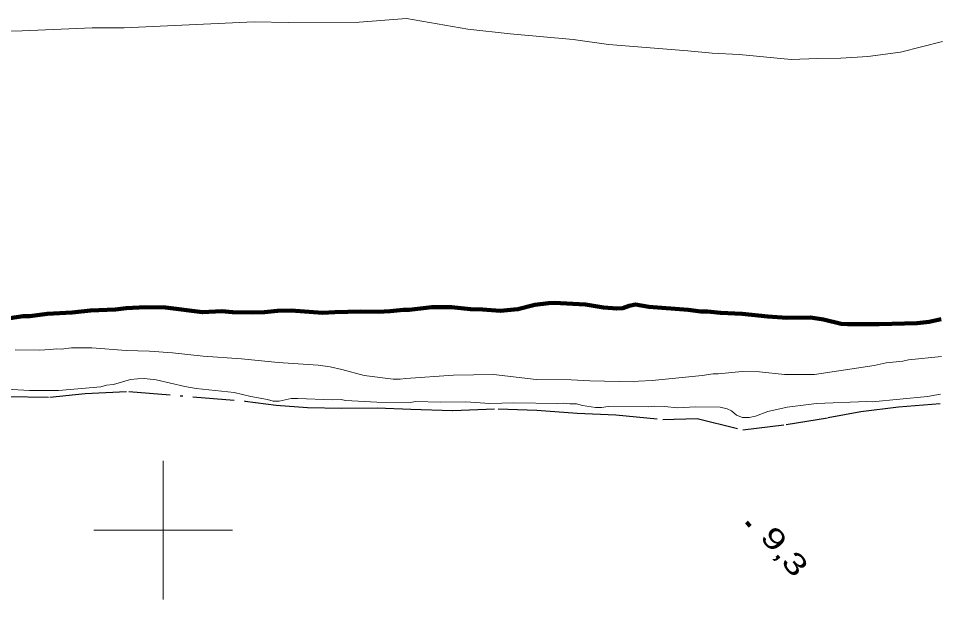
# Model space of a CAD drawing. Extents: x 386081 to 389416, y 5130568 to 5134082.
# Drawn here: x 387379.1 to 387512.1, y 5133390 to 5133473.8 of the extents above; entities that cross this region are included whole.
import ezdxf

# ---------------------------------------------------------------- set-up
doc = ezdxf.new("R2010")
doc.units = 0
doc.header["$LTSCALE"] = 1.2
doc.linetypes.add('DASH_DOUBLE_DOT', pattern=[9.2, 5, -1.2, 0.3, -1.2, 0.3, -1.2])
doc.linetypes.add('DOT_DASHED', pattern=[7.7, 5, -1.2, 0.3, -1.2])
for name, color, linetype, lineweight in [('2', 7, 'Continuous', 13), ('3', 7, 'Continuous', 140), ('4', 7, 'DASH_DOUBLE_DOT', 53), ('41', 7, 'DOT_DASHED', 25), ('61', 7, 'Continuous', 13)]:
    doc.layers.add(name, color=color, linetype=linetype, lineweight=lineweight)

msp = doc.modelspace()

# ---------------------------------------------------------------- linework, layer by layer
at = {"layer": '2'}
for points in [[(387512.39, 5133470.43), (387506.34, 5133468.93), (387501.61, 5133468.29), (387497.73, 5133468.03), (387494.34, 5133468.01), (387490.58, 5133467.86), (387483.06, 5133468.55), (387479.17, 5133468.77), (387475.65, 5133469.12), (387464.24, 5133470.03), (387459.14, 5133470.73), (387450.04, 5133471.54), (387443.96, 5133472.23), (387435.09, 5133473.77), (387428.29, 5133473.24), (387418.09, 5133473.19), (387413.11, 5133473.28), (387394.39, 5133472.44), (387389.77, 5133472.41), (387379.68, 5133471.99), (387373.23, 5133471.83)], [(387378.65, 5133426), (387382.12, 5133425.96), (387383.76, 5133426.03), (387384.61, 5133426.16)], [(387384.61, 5133426.16), (387385.28, 5133426.1), (387386.8, 5133426.29), (387389.72, 5133426.31), (387394.65, 5133425.91), (387398.05, 5133425.81), (387401.34, 5133425.59), (387405.78, 5133425.07), (387411.31, 5133424.68), (387416.6, 5133424.16), (387422.37, 5133423.77), (387424.08, 5133423.53), (387425.78, 5133423.18), (387429, 5133422.28), (387433.19, 5133421.76), (387434.17, 5133421.77), (387435.02, 5133421.89), (387441.88, 5133422.37), (387447.65, 5133422.46), (387453.78, 5133421.71), (387458.82, 5133421.68), (387461.55, 5133421.51), (387467.93, 5133421.37), (387468.53, 5133421.5), (387470.53, 5133421.57), (387477.75, 5133422.29), (387479.33, 5133422.55), (387480.06, 5133422.55), (387483.51, 5133422.88), (387486, 5133422.83), (387489.58, 5133422.43), (387493.95, 5133422.46), (387502.55, 5133423.73), (387504.25, 5133424.11), (387506.67, 5133424.37), (387507.46, 5133424.56), (387512.25, 5133425.02)], [(387377.39, 5133420.31), (387380.74, 5133420.15), (387384.93, 5133420.12), (387391, 5133420.65), (387391.85, 5133420.9), (387392.82, 5133421.02), (387395.3, 5133421.71), (387396.28, 5133421.84), (387397.25, 5133421.85), (387399.01, 5133421.67), (387403.14, 5133420.72), (387404.78, 5133420.43), (387410.24, 5133419.86), (387412.67, 5133419.26), (387415.04, 5133418.85), (387415.89, 5133418.61), (387416.74, 5133418.62), (387418.44, 5133418.99), (387419.41, 5133419), (387424.38, 5133418.79), (387425.66, 5133418.86), (387426.32, 5133418.68), (387430.81, 5133418.46), (387435.6, 5133418.43), (387436.45, 5133418.56), (387439.97, 5133418.46), (387443.61, 5133418.48), (387447.13, 5133418.26), (387450.58, 5133418.35), (387456.89, 5133418.27), (387457.67, 5133418.33), (387458.64, 5133418.22), (387459.61, 5133418.22), (387460.46, 5133417.98), (387462.34, 5133417.69), (387463.19, 5133417.7), (387464.16, 5133417.83), (387469.92, 5133417.8), (387470.82, 5133417.87), (387472.34, 5133417.82), (387474.1, 5133417.65), (387476.76, 5133417.79), (387480.34, 5133417.75), (387481.31, 5133417.51), (387481.97, 5133417.21), (387482.7, 5133416.6), (387483.55, 5133416.24), (387484.52, 5133416.25), (387485.43, 5133416.44), (387487.18, 5133417.12), (387489.97, 5133417.75), (387494.2, 5133418.26), (387501.47, 5133418.56), (387502.25, 5133418.5)], [(387502.25, 5133418.5), (387510.24, 5133419.28), (387512.12, 5133419.6)]]:
    msp.add_lwpolyline(points, dxfattribs=at)
at = {"layer": '3'}
msp.add_line((387484.12, 5133401.17), (387484.63, 5133400.56), dxfattribs=at)
at = {"layer": '4', "linetype": 'Continuous', "lineweight": 90}
for points in [[(387377.91, 5133430.54), (387379.8, 5133430.85), (387380.77, 5133430.86), (387383.27, 5133431.18), (387386.86, 5133431.39), (387389.54, 5133431.65), (387393.15, 5133431.83), (387394.67, 5133432.02), (387397.47, 5133432.16), (387400.34, 5133432.12), (387405.7, 5133431.42), (387408.47, 5133431.59), (387409.99, 5133431.41), (387412.86, 5133431.37), (387414.62, 5133431.44), (387416.51, 5133431.64), (387418.45, 5133431.65), (387422.96, 5133431.31), (387424.78, 5133431.44), (387428.49, 5133431.53), (387430.99, 5133431.48), (387432.75, 5133431.56), (387434.64, 5133431.75), (387435.49, 5133431.76), (387438.77, 5133432.14), (387441.57, 5133432.16), (387444.3, 5133431.87), (387446.07, 5133431.82), (387448.62, 5133431.6)], [(387448.62, 5133431.6), (387451.17, 5133431.86), (387453.6, 5133432.48), (387455.55, 5133432.74), (387456.4, 5133432.75), (387460.9, 5133432.53), (387463.51, 5133432.12), (387465.4, 5133431.95), (387466.31, 5133432.01), (387467.22, 5133432.32), (387468.13, 5133432.51), (387470.02, 5133432.22), (387475.73, 5133431.77), (387477.55, 5133431.53), (387478.52, 5133431.54), (387480.35, 5133431.31), (387483.51, 5133431.2), (387487.21, 5133430.8), (387489.95, 5133430.63), (387493.35, 5133430.65), (387495.23, 5133430.36), (387497.78, 5133429.77), (387498.69, 5133429.71), (387503.25, 5133429.68), (387508.71, 5133429.83), (387510.47, 5133430.03), (387512.17, 5133430.41)]]:
    msp.add_lwpolyline(points, dxfattribs=at)
at = {"layer": '41'}
msp.add_lwpolyline([(387377.45, 5133419.26), (387383.64, 5133419.18), (387388.74, 5133419.7), (387395.05, 5133419.99), (387411.83, 5133418.62), (387416.32, 5133418.04), (387420.81, 5133417.7), (387425.78, 5133417.61), (387430.87, 5133417.64), (387435.72, 5133417.43), (387441.78, 5133417.23), (387448.32, 5133417.51), (387453.89, 5133417.31), (387459.71, 5133416.86), (387465.28, 5133416.65), (387472.06, 5133415.96), (387477.03, 5133416.12), (387483.57, 5133414.45), (387489.86, 5133415.23), (387495.91, 5133416.24), (387500.62, 5133417.12), (387506.06, 5133417.77), (387512.59, 5133418.3)], dxfattribs=at)
at = {"layer": '61'}
for p, q in [((387400, 5133390), (387400, 5133410)), ((387390, 5133400), (387410, 5133400))]:
    msp.add_line(p, q, dxfattribs=at)

# ---------------------------------------------------------------- texts
at = {"layer": '3', "width": 1.4}
msp.add_text('9,3    ', height=3, rotation=310.294, dxfattribs=at).set_placement((387485.95, 5133398.95))

doc.saveas('drawing.dxf')
